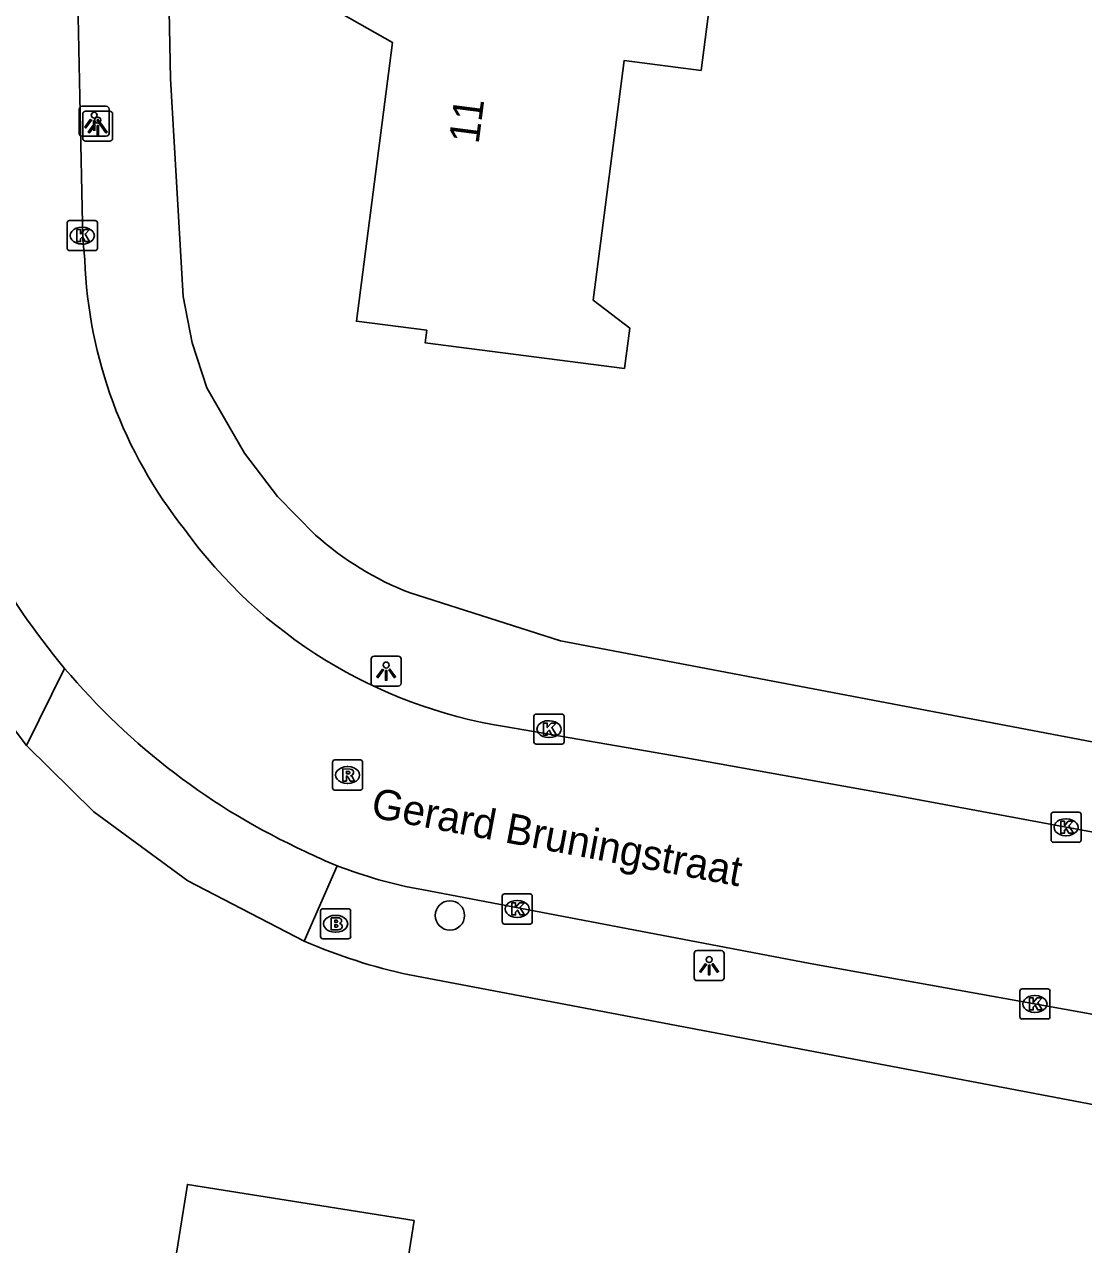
# Model space of a CAD drawing. Extents: x 161258 to 161838, y 380836 to 381727.
# Drawn here: x 161655.94 to 161691.18, y 381145.71 to 381186.3 of the extents above; entities that cross this region are included whole.
import ezdxf

# ---------------------------------------------------------------- set-up
doc = ezdxf.new("R2010")
doc.units = 0
for name, color, linetype in [('IMGEO_Boom', 7, 'Continuous'), ('IMGEO_Brandkraan', 7, 'Continuous'), ('IMGEO_Kolk', 7, 'Continuous'), ('IMGEO_Lichtpunt', 7, 'Continuous'), ('IMGEO_Openbare_ruimte_label', 7, 'Continuous'), ('IMGEO_Pand', 7, 'Continuous'), ('IMGEO_Pand_nummerreeks', 7, 'Continuous'), ('IMGEO_Rijbaan_lokaal_open', 7, 'Continuous'), ('IMGEO_Rioolput', 7, 'Continuous'), ('IMGEO_Voetpad_open', 7, 'Continuous')]:
    doc.layers.add(name, color=color, linetype=linetype)

msp = doc.modelspace()

# ---------------------------------------------------------------- linework, layer by layer
at = {"layer": 'IMGEO_Boom'}
msp.add_circle((161670.093, 381156.658), 0.489, dxfattribs=at)
at = {"layer": 'IMGEO_Brandkraan'}
for p, q in [((161665.79, 381155.956), (161665.79, 381156.808)), ((161665.865, 381156.882), (161666.717, 381156.882)), ((161666.791, 381156.808), (161666.791, 381155.956)), ((161666.278, 381156.662), (161666.303, 381156.662)), ((161666.301, 381156.102), (161666.276, 381156.102)), ((161666.717, 381155.882), (161665.865, 381155.882))]:
    msp.add_line(p, q, dxfattribs=at)
for points in [[(161665.79, 381155.956), (161665.79, 381156.808)], [(161665.865, 381156.882), (161666.717, 381156.882)], [(161666.791, 381156.808), (161666.791, 381155.956)], [(161666.138, 381156.582), (161666.138, 381156.182), (161666.351, 381156.182)], [(161666.369, 381156.582), (161666.138, 381156.582)], [(161666.317, 381156.501), (161666.263, 381156.501), (161666.263, 381156.425)], [(161666.263, 381156.425), (161666.316, 381156.425)], [(161666.325, 381156.349), (161666.263, 381156.349), (161666.263, 381156.268)], [(161666.263, 381156.268), (161666.325, 381156.268)], [(161666.717, 381155.882), (161665.865, 381155.882)]]:
    msp.add_lwpolyline(points, dxfattribs=at)
for centre, radius, start, end in [((161665.867, 381156.806), 0.0765, 91.552, 178.448), ((161665.867, 381156.806), 0.0765, 91.552, 178.448), ((161666.715, 381156.806), 0.0765, 1.552, 88.448), ((161666.715, 381156.806), 0.0765, 1.552, 88.448), ((161666.318, 381156.463), 0.0379, 267.8285, 90.9355), ((161666.373, 381156.437), 0.145, 59.4692, 91.5367), ((161666.398, 381156.484), 0.0922, 285.5137, 58.1501), ((161666.403, 381156.292), 0.105, 301.3115, 78.989), ((161666.326, 381156.308), 0.0404, 269.8759, 90.5077), ((161666.357, 381156.433), 0.251, 268.6676, 293.5347), ((161665.867, 381155.958), 0.0765, 181.552, 268.448), ((161665.867, 381155.958), 0.0765, 181.552, 268.448), ((161666.715, 381155.958), 0.0765, 271.552, 358.448), ((161666.715, 381155.958), 0.0765, 271.552, 358.448)]:
    msp.add_arc(centre, radius, start, end, dxfattribs=at)
for centre, major_axis, ratio, start_param, end_param in [((161666.277, 381156.382), (-0.387, 0.002), 0.722429, 4.712389, 7.853982), ((161666.302, 381156.382), (-0.39, 0.002), 0.717154, 1.570796, 4.712389)]:
    msp.add_ellipse(centre, major_axis=major_axis, ratio=ratio, start_param=start_param, end_param=end_param, dxfattribs=at)
at = {"layer": 'IMGEO_Kolk'}
for p, q in [((161657.361, 381178.847), (161657.361, 381179.699)), ((161657.436, 381179.773), (161658.288, 381179.773)), ((161657.849, 381179.553), (161657.874, 381179.553)), ((161658.362, 381179.699), (161658.362, 381178.847)), ((161658.288, 381178.773), (161657.436, 381178.773)), ((161657.872, 381178.993), (161657.847, 381178.993)), ((161672.89, 381162.431), (161672.89, 381163.283)), ((161672.965, 381163.357), (161673.817, 381163.357)), ((161673.891, 381163.283), (161673.891, 381162.431)), ((161673.378, 381163.137), (161673.403, 381163.137)), ((161673.401, 381162.577), (161673.376, 381162.577)), ((161673.817, 381162.357), (161672.965, 381162.357)), ((161690.094, 381159.165), (161690.094, 381160.017)), ((161690.169, 381160.091), (161691.021, 381160.091)), ((161691.095, 381160.017), (161691.095, 381159.165)), ((161690.582, 381159.871), (161690.607, 381159.871)), ((161690.605, 381159.311), (161690.58, 381159.311)), ((161691.021, 381159.091), (161690.169, 381159.091)), ((161671.833, 381156.448), (161671.833, 381157.3)), ((161671.908, 381157.374), (161672.76, 381157.374)), ((161672.834, 381157.3), (161672.834, 381156.448)), ((161672.321, 381157.154), (161672.346, 381157.154)), ((161672.76, 381156.374), (161671.908, 381156.374)), ((161672.344, 381156.594), (161672.319, 381156.594)), ((161689.059, 381153.288), (161689.059, 381154.14)), ((161689.134, 381154.214), (161689.986, 381154.214)), ((161689.547, 381153.994), (161689.572, 381153.994)), ((161690.06, 381154.14), (161690.06, 381153.288)), ((161689.986, 381153.214), (161689.134, 381153.214)), ((161689.57, 381153.434), (161689.545, 381153.434))]:
    msp.add_line(p, q, dxfattribs=at)
for points in [[(161657.361, 381178.847), (161657.361, 381179.699)], [(161657.436, 381179.773), (161658.288, 381179.773)], [(161658.362, 381179.699), (161658.362, 381178.847)], [(161657.682, 381179.473), (161657.805, 381179.473), (161657.805, 381179.322), (161657.935, 381179.473), (161658.099, 381179.473), (161657.953, 381179.322), (161658.106, 381179.073), (161657.954, 381179.073), (161657.869, 381179.237), (161657.805, 381179.17), (161657.805, 381179.073), (161657.682, 381179.073), (161657.682, 381179.473)], [(161658.288, 381178.773), (161657.436, 381178.773)], [(161672.89, 381162.431), (161672.89, 381163.283)], [(161672.965, 381163.357), (161673.817, 381163.357)], [(161673.891, 381163.283), (161673.891, 381162.431)], [(161673.211, 381163.057), (161673.334, 381163.057), (161673.334, 381162.906), (161673.464, 381163.057), (161673.628, 381163.057), (161673.482, 381162.906), (161673.635, 381162.657), (161673.483, 381162.657), (161673.398, 381162.821), (161673.334, 381162.754), (161673.334, 381162.657), (161673.211, 381162.657), (161673.211, 381163.057)], [(161673.817, 381162.357), (161672.965, 381162.357)], [(161690.094, 381159.165), (161690.094, 381160.017)], [(161690.169, 381160.091), (161691.021, 381160.091)], [(161691.095, 381160.017), (161691.095, 381159.165)], [(161690.415, 381159.791), (161690.538, 381159.791), (161690.538, 381159.64), (161690.668, 381159.791), (161690.832, 381159.791), (161690.686, 381159.64), (161690.839, 381159.391), (161690.687, 381159.391), (161690.602, 381159.555), (161690.538, 381159.488), (161690.538, 381159.391), (161690.415, 381159.391), (161690.415, 381159.791)], [(161691.021, 381159.091), (161690.169, 381159.091)], [(161671.833, 381156.448), (161671.833, 381157.3)], [(161671.908, 381157.374), (161672.76, 381157.374)], [(161672.834, 381157.3), (161672.834, 381156.448)], [(161672.154, 381157.074), (161672.277, 381157.074), (161672.277, 381156.923), (161672.407, 381157.074), (161672.571, 381157.074), (161672.425, 381156.923), (161672.578, 381156.674), (161672.426, 381156.674), (161672.341, 381156.838), (161672.277, 381156.771), (161672.277, 381156.674), (161672.154, 381156.674), (161672.154, 381157.074)], [(161672.76, 381156.374), (161671.908, 381156.374)], [(161689.059, 381153.288), (161689.059, 381154.14)], [(161689.134, 381154.214), (161689.986, 381154.214)], [(161690.06, 381154.14), (161690.06, 381153.288)], [(161689.38, 381153.914), (161689.503, 381153.914), (161689.503, 381153.763), (161689.633, 381153.914), (161689.797, 381153.914), (161689.651, 381153.763), (161689.804, 381153.514), (161689.652, 381153.514), (161689.567, 381153.678), (161689.503, 381153.611), (161689.503, 381153.514), (161689.38, 381153.514), (161689.38, 381153.914)], [(161689.986, 381153.214), (161689.134, 381153.214)]]:
    msp.add_lwpolyline(points, dxfattribs=at)
for centre, start, end in [((161657.438, 381179.697), 91.552, 178.448), ((161657.438, 381179.697), 91.552, 178.448), ((161658.286, 381179.697), 1.552, 88.448), ((161658.286, 381179.697), 1.552, 88.448), ((161657.438, 381178.849), 181.552, 268.448), ((161657.438, 381178.849), 181.552, 268.448), ((161658.286, 381178.849), 271.552, 358.448), ((161658.286, 381178.849), 271.552, 358.448), ((161672.967, 381163.281), 91.552, 178.448), ((161672.967, 381163.281), 91.552, 178.448), ((161673.815, 381163.281), 1.552, 88.448), ((161673.815, 381163.281), 1.552, 88.448), ((161672.967, 381162.433), 181.552, 268.448), ((161672.967, 381162.433), 181.552, 268.448), ((161673.815, 381162.433), 271.552, 358.448), ((161673.815, 381162.433), 271.552, 358.448), ((161690.171, 381160.015), 91.552, 178.448), ((161690.171, 381160.015), 91.552, 178.448), ((161691.019, 381160.015), 1.552, 88.448), ((161691.019, 381160.015), 1.552, 88.448), ((161690.171, 381159.167), 181.552, 268.448), ((161690.171, 381159.167), 181.552, 268.448), ((161691.019, 381159.167), 271.552, 358.448), ((161691.019, 381159.167), 271.552, 358.448), ((161671.91, 381157.298), 91.552, 178.448), ((161671.91, 381157.298), 91.552, 178.448), ((161672.758, 381157.298), 1.552, 88.448), ((161672.758, 381157.298), 1.552, 88.448), ((161671.91, 381156.45), 181.552, 268.448), ((161671.91, 381156.45), 181.552, 268.448), ((161672.758, 381156.45), 271.552, 358.448), ((161672.758, 381156.45), 271.552, 358.448), ((161689.136, 381154.138), 91.552, 178.448), ((161689.136, 381154.138), 91.552, 178.448), ((161689.984, 381154.138), 1.552, 88.448), ((161689.984, 381154.138), 1.552, 88.448), ((161689.136, 381153.29), 181.552, 268.448), ((161689.136, 381153.29), 181.552, 268.448), ((161689.984, 381153.29), 271.552, 358.448), ((161689.984, 381153.29), 271.552, 358.448)]:
    msp.add_arc(centre, 0.0765, start, end, dxfattribs=at)
for centre, major_axis, ratio, start_param, end_param in [((161657.848, 381179.273), (-0.387, 0.002), 0.722429, 4.712389, 7.853982), ((161657.873, 381179.273), (-0.39, 0.002), 0.717154, 1.570796, 4.712389), ((161673.377, 381162.857), (-0.387, 0.002), 0.722429, 4.712389, 7.853982), ((161673.402, 381162.857), (-0.39, 0.002), 0.717154, 1.570796, 4.712389), ((161690.581, 381159.591), (-0.387, 0.002), 0.722429, 4.712389, 7.853982), ((161690.606, 381159.591), (-0.39, 0.002), 0.717154, 1.570796, 4.712389), ((161672.32, 381156.874), (-0.387, 0.002), 0.722429, 4.712389, 7.853982), ((161672.345, 381156.874), (-0.39, 0.002), 0.717154, 1.570796, 4.712389), ((161689.546, 381153.714), (-0.387, 0.002), 0.722429, 4.712389, 7.853982), ((161689.571, 381153.714), (-0.39, 0.002), 0.717154, 1.570796, 4.712389)]:
    msp.add_ellipse(centre, major_axis=major_axis, ratio=ratio, start_param=start_param, end_param=end_param, dxfattribs=at)
at = {"layer": 'IMGEO_Lichtpunt'}
for p, q in [((161658.661, 381183.576), (161657.853, 381183.576)), ((161658.661, 381183.576), (161657.853, 381183.576)), ((161657.759, 381183.481), (161657.759, 381182.674)), ((161657.759, 381183.481), (161657.759, 381182.674)), ((161657.875, 381183.317), (161657.875, 381182.51)), ((161657.875, 381183.317), (161657.875, 381182.51)), ((161658.777, 381183.412), (161657.969, 381183.412)), ((161658.777, 381183.412), (161657.969, 381183.412)), ((161658.755, 381182.674), (161658.755, 381183.481)), ((161658.755, 381182.674), (161658.755, 381183.481)), ((161658.871, 381182.51), (161658.871, 381183.317)), ((161658.871, 381182.51), (161658.871, 381183.317)), ((161657.853, 381182.58), (161658.661, 381182.58)), ((161657.853, 381182.58), (161658.661, 381182.58)), ((161657.969, 381182.416), (161658.777, 381182.416)), ((161657.969, 381182.416), (161658.777, 381182.416)), ((161667.474, 381165.19), (161667.474, 381164.383)), ((161667.474, 381165.19), (161667.474, 381164.383)), ((161668.376, 381165.285), (161667.568, 381165.285)), ((161668.376, 381165.285), (161667.568, 381165.285)), ((161668.47, 381164.383), (161668.47, 381165.19)), ((161668.47, 381164.383), (161668.47, 381165.19)), ((161667.568, 381164.289), (161668.376, 381164.289)), ((161667.568, 381164.289), (161668.376, 381164.289)), ((161678.221, 381155.393), (161678.221, 381154.586)), ((161678.221, 381155.393), (161678.221, 381154.586)), ((161679.123, 381155.488), (161678.315, 381155.488)), ((161679.123, 381155.488), (161678.315, 381155.488)), ((161679.217, 381154.586), (161679.217, 381155.393)), ((161679.217, 381154.586), (161679.217, 381155.393)), ((161678.315, 381154.492), (161679.123, 381154.492)), ((161678.315, 381154.492), (161679.123, 381154.492))]:
    msp.add_line(p, q, dxfattribs=at)
for points in [[(161658.133, 381183.145), (161658.172, 381183.117), (161657.984, 381182.855), (161657.946, 381182.882), (161658.133, 381183.145)], [(161658.249, 381182.981), (161658.288, 381182.953), (161658.1, 381182.691), (161658.062, 381182.718), (161658.249, 381182.981)], [(161658.235, 381183.097), (161658.282, 381183.097), (161658.282, 381182.775), (161658.235, 381182.775), (161658.235, 381183.097)], [(161658.345, 381183.117), (161658.383, 381183.144), (161658.57, 381182.882), (161658.531, 381182.854), (161658.345, 381183.117)], [(161658.351, 381182.933), (161658.398, 381182.933), (161658.398, 381182.611), (161658.351, 381182.611), (161658.351, 381182.933)], [(161658.461, 381182.953), (161658.499, 381182.98), (161658.686, 381182.718), (161658.647, 381182.69), (161658.461, 381182.953)], [(161667.848, 381164.854), (161667.887, 381164.826), (161667.699, 381164.564), (161667.661, 381164.591), (161667.848, 381164.854)], [(161667.95, 381164.806), (161667.997, 381164.806), (161667.997, 381164.484), (161667.95, 381164.484), (161667.95, 381164.806)], [(161668.06, 381164.826), (161668.098, 381164.853), (161668.285, 381164.591), (161668.246, 381164.563), (161668.06, 381164.826)], [(161678.595, 381155.057), (161678.634, 381155.029), (161678.446, 381154.767), (161678.408, 381154.794), (161678.595, 381155.057)], [(161678.697, 381155.009), (161678.744, 381155.009), (161678.744, 381154.687), (161678.697, 381154.687), (161678.697, 381155.009)], [(161678.807, 381155.029), (161678.845, 381155.056), (161679.032, 381154.794), (161678.993, 381154.766), (161678.807, 381155.029)]]:
    msp.add_lwpolyline(points, dxfattribs=at)
for centre in [(161658.258, 381183.279), (161658.374, 381183.115), (161667.973, 381164.988), (161678.72, 381155.191)]:
    msp.add_circle(centre, 0.0994, dxfattribs=at)
for centre, start, end in [((161657.853, 381183.481), 90, 180), ((161657.853, 381183.481), 90, 180), ((161658.661, 381183.481), 0, 90), ((161658.661, 381183.481), 0, 90), ((161657.969, 381183.317), 90, 180), ((161657.969, 381183.317), 90, 180), ((161658.777, 381183.317), 0, 90), ((161658.777, 381183.317), 0, 90), ((161657.853, 381182.674), 180, 270), ((161657.853, 381182.674), 180, 270), ((161657.969, 381182.51), 180, 270), ((161657.969, 381182.51), 180, 270), ((161658.661, 381182.674), 270, 0), ((161658.661, 381182.674), 270, 360), ((161658.777, 381182.51), 270, 0), ((161658.777, 381182.51), 270, 360), ((161667.568, 381165.19), 90, 180), ((161667.568, 381165.19), 90, 180), ((161668.376, 381165.19), 0, 90), ((161668.376, 381165.19), 0, 90), ((161667.568, 381164.383), 180, 270), ((161667.568, 381164.383), 180, 270), ((161668.376, 381164.383), 270, 0), ((161668.376, 381164.383), 270, 360), ((161678.315, 381155.393), 90, 180), ((161678.315, 381155.393), 90, 180), ((161679.123, 381155.393), 0, 90), ((161679.123, 381155.393), 0, 90), ((161678.315, 381154.586), 180, 270), ((161678.315, 381154.586), 180, 270), ((161679.123, 381154.586), 270, 0), ((161679.123, 381154.586), 270, 360)]:
    msp.add_arc(centre, 0.0946, start, end, dxfattribs=at)
at = {"layer": 'IMGEO_Pand'}
for points in [[(161675.903, 381174.848), (161669.271, 381175.703), (161669.325, 381176.122), (161666.982, 381176.424), (161668.179, 381185.701), (161666.501, 381186.645), (161666.996, 381190.479), (161678.986, 381188.902), (161678.453, 381184.77), (161675.892, 381185.1), (161674.863, 381177.122), (161676.077, 381176.196), (161675.903, 381174.848)], [(161668.026, 381141.014), (161668.9, 381146.511), (161661.358, 381147.71), (161660.533, 381142.516), (161659.21, 381142.727), (161659.038, 381141.641), (161659.236, 381141.61), (161658.549, 381137.285), (161659.644, 381137.111), (161659.13, 381133.874), (161666.344, 381132.729), (161666.858, 381135.966), (161667.964, 381135.79), (161667.991, 381135.958), (161668.776, 381140.895), (161668.026, 381141.014)]]:
    msp.add_lwpolyline(points, dxfattribs=at)
at = {"layer": 'IMGEO_Rijbaan_lokaal_open'}
for points in [[(161657.941, 381178.467), (161657.878, 381179.14), (161657.784, 381183.884), (161657.637, 381190.821), (161657.6, 381192.937)], [(161736.521, 381150.931), (161729.309, 381152.304), (161712.607, 381155.438), (161707.169, 381156.459), (161706.789, 381156.53), (161698.673, 381158.104), (161690.593, 381159.591), (161684.811, 381160.667), (161677.82, 381161.927), (161671.905, 381162.945)], [(161669.154, 381157.523), (161682.076, 381155.063), (161697.566, 381152.273), (161698.283, 381152.136)]]:
    msp.add_lwpolyline(points, dxfattribs=at)
for centre, radius, start, end in [((161673.225, 381179.038), 15.294, 182.1378, 218.5647), ((161674.848, 381179.665), 22.969, 196.8701, 220.0766), ((161674.483, 381179.037), 16.297, 215.8028, 260.8969), ((161674.827, 381179.644), 22.939, 220.0717, 245.4118), ((161671.705, 381171.856), 14.564, 243.8331, 248.4119), ((161671.634, 381171.707), 14.4, 248.4538, 260.0816)]:
    msp.add_arc(centre, radius, start, end, dxfattribs=at)
at = {"layer": 'IMGEO_Rioolput'}
for p, q in [((161666.188, 381160.904), (161666.188, 381161.756)), ((161666.263, 381161.83), (161667.115, 381161.83)), ((161667.189, 381161.756), (161667.189, 381160.904)), ((161666.676, 381161.61), (161666.701, 381161.61)), ((161667.115, 381160.83), (161666.263, 381160.83)), ((161666.699, 381161.05), (161666.674, 381161.05))]:
    msp.add_line(p, q, dxfattribs=at)
for points in [[(161666.188, 381160.904), (161666.188, 381161.756)], [(161666.263, 381161.83), (161667.115, 381161.83)], [(161667.189, 381161.756), (161667.189, 381160.904)], [(161666.777, 381161.528), (161666.525, 381161.53), (161666.525, 381161.13)], [(161666.525, 381161.13), (161666.649, 381161.13), (161666.649, 381161.292), (161666.66, 381161.292)], [(161666.703, 381161.449), (161666.649, 381161.449), (161666.649, 381161.368)], [(161666.649, 381161.368), (161666.701, 381161.368)], [(161666.707, 381161.263), (161666.778, 381161.13), (161666.918, 381161.13), (161666.853, 381161.256)], [(161667.115, 381160.83), (161666.263, 381160.83)]]:
    msp.add_lwpolyline(points, dxfattribs=at)
for centre, radius, start, end in [((161666.265, 381161.754), 0.0765, 91.552, 178.448), ((161666.265, 381161.754), 0.0765, 91.552, 178.448), ((161667.113, 381161.754), 0.0765, 1.552, 88.448), ((161667.113, 381161.754), 0.0765, 1.552, 88.448), ((161666.659, 381161.239), 0.0533, 26.0293, 88.6989), ((161666.685, 381161.557), 0.19, 274.7715, 282.9687), ((161666.709, 381161.353), 0.0964, 77.0061, 93.1865), ((161666.723, 381161.41), 0.0378, 276.6634, 79.6772), ((161666.776, 381161.418), 0.109, 350.3612, 89.416), ((161666.774, 381161.418), 0.112, 277.5842, 350.9817), ((161666.758, 381161.203), 0.108, 29.5134, 73.7905), ((161666.265, 381160.906), 0.0765, 181.552, 268.448), ((161666.265, 381160.906), 0.0765, 181.552, 268.448), ((161667.113, 381160.906), 0.0765, 271.552, 358.448), ((161667.113, 381160.906), 0.0765, 271.552, 358.448)]:
    msp.add_arc(centre, radius, start, end, dxfattribs=at)
for centre, major_axis, ratio, start_param, end_param in [((161666.675, 381161.33), (-0.387, 0.002), 0.722429, 4.712389, 7.853982), ((161666.7, 381161.33), (-0.39, 0.002), 0.717154, 1.570796, 4.712389)]:
    msp.add_ellipse(centre, major_axis=major_axis, ratio=ratio, start_param=start_param, end_param=end_param, dxfattribs=at)
at = {"layer": 'IMGEO_Voetpad_open'}
for points in [[(161665.625, 381169.313), (161664.355, 381170.597), (161663.26, 381172.033), (161662, 381174.206), (161661.514, 381175.703), (161661.214, 381177.248), (161660.796, 381184.49), (161660.619, 381193.545)], [(161737.053, 381153.773), (161673.77, 381165.793), (161668.77, 381167.385)], [(161653.21, 381166.017), (161656.002, 381162.313)], [(161657.273, 381164.877), (161656.002, 381162.313)], [(161656.002, 381162.313), (161658.243, 381160.102), (161661.37, 381157.812), (161665.248, 381155.803)], [(161665.248, 381155.803), (161666.346, 381158.314)], [(161668.75, 381154.683), (161698.258, 381149.087)]]:
    msp.add_lwpolyline(points, dxfattribs=at)
for centre, radius, start, end in [((161672.457, 381176.928), 10.23, 228.1033, 248.877), ((161672.604, 381172.77), 18.493, 246.5596, 257.97)]:
    msp.add_arc(centre, radius, start, end, dxfattribs=at)

# ---------------------------------------------------------------- texts
at = {"layer": 'IMGEO_Openbare_ruimte_label'}
msp.add_text('Gerard Bruningstraat', height=1, rotation=349.3416, dxfattribs=at).set_placement((161667.431, 381159.933))
at = {"layer": 'IMGEO_Pand_nummerreeks'}
msp.add_text('11', height=1, rotation=82.6478, dxfattribs=at).set_placement((161671.047, 381182.299))

doc.saveas('drawing.dxf')
